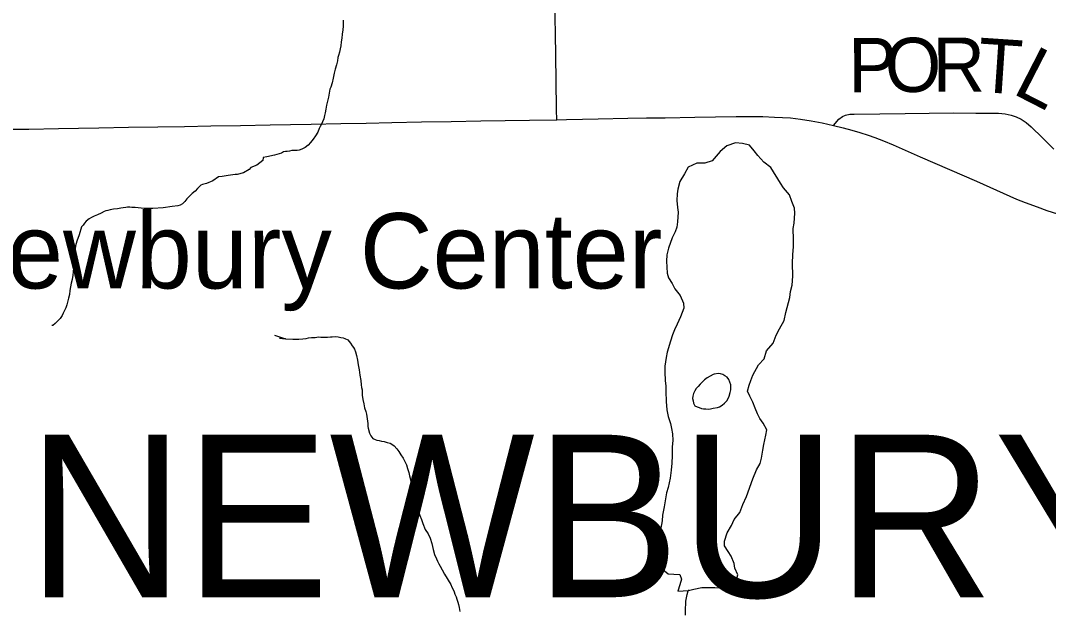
# Model space of a CAD drawing. Extents: x 103424 to 290657, y 38711 to 110967.
# Drawn here: x 135093 to 140816, y 55076 to 58368 of the extents above; entities that cross this region are included whole.
import ezdxf

# ---------------------------------------------------------------- set-up
doc = ezdxf.new("R2010")
doc.units = 0
for name, color, linetype in [('GM_X_Minor_Lake', 7, 'Continuous'), ('GM_X_Minor_River', 7, 'Continuous'), ('GM_X_State_Route', 7, 'Continuous'), ('GM_X_Township_Road', 7, 'Continuous'), ('GM_X_Township_Road_Text', 7, 'Continuous'), ('GM_X_Township_Text', 7, 'Continuous'), ('GM_X_Unincorporated_Text', 7, 'Continuous')]:
    doc.layers.add(name, color=color, linetype=linetype)

msp = doc.modelspace()

# ---------------------------------------------------------------- linework, layer by layer
at = {"layer": 'GM_X_Minor_Lake'}
msp.add_line((138752.9, 55189.3), (138811.4, 55193.4), dxfattribs=at)
for points in [[(139074, 57686.2), (139025.6, 57670), (138987.3, 57637.7), (138942.9, 57587.1), (138902.6, 57573), (138858.2, 57572.9), (138809.8, 57550.7), (138789.7, 57514.3), (138763.5, 57471.9), (138751.4, 57429.5), (138749.3, 57403.3), (138747.3, 57364.9), (138751.3, 57326.6), (138753.3, 57300.3), (138751.3, 57245.9), (138747.3, 57217.6), (138737.2, 57191.3), (138721.1, 57157), (138700.9, 57100.5), (138690.8, 57062.1), (138688.8, 57027.8), (138692.8, 56961.2), (138700.9, 56935), (138721, 56902.7), (138735.1, 56872.5), (138765.3, 56836.2), (138783.5, 56793.8), (138785.5, 56765.6), (138767.3, 56717.1), (138749.2, 56676.7), (138733.1, 56644.4), (138723, 56616.2)], [(138811.4, 55193.4), (138841.6, 55199.5), (138886, 55209.7), (138958.5, 55209.8), (138992.8, 55207.8), (139031.1, 55215.9), (139057.3, 55226), (139079.5, 55254.3), (139085.5, 55280.5), (139069.4, 55316.8), (139065.4, 55343.1), (139049.3, 55383.4), (139033.2, 55409.6), (139013, 55441.9), (139013, 55468.1), (139027.1, 55514.6), (139051.3, 55555), (139065.5, 55587.3), (139097.7, 55627.7), (139113.9, 55672.1), (139134, 55716.5), (139170.3, 55815.4), (139190.5, 55863.9), (139210.7, 55900.3), (139218.7, 55930.5), (139224.8, 55974.9), (139230.8, 56005.2), (139242.9, 56057.7), (139247, 56088), (139226.8, 56124.3), (139208.7, 56150.5), (139196.6, 56176.7), (139182.5, 56209), (139170.4, 56241.3), (139152.3, 56275.6), (139140.2, 56303.8), (139150.3, 56336.1), (139158.3, 56362.3), (139170.4, 56392.6), (139200.7, 56449.2), (139233, 56483.5), (139245.1, 56527.9), (139283.4, 56570.4), (139299.5, 56614.8), (139317.7, 56651.1), (139343.9, 56697.6), (139354, 56742), (139376.2, 56824.8), (139380.2, 56859.1), (139388.3, 56893.4), (139392.3, 56943.9), (139390.3, 57016.5), (139392.3, 57062.9), (139396.4, 57109.4), (139396.4, 57147.7), (139394.4, 57210.3), (139400.4, 57238.5), (139404.5, 57295), (139402.5, 57323.3), (139386.4, 57359.6), (139374.3, 57397.9), (139340, 57436.2), (139323.9, 57462.5), (139269.5, 57549.2), (139231.2, 57579.4), (139196.9, 57615.7), (139176.8, 57641.9), (139150.5, 57674.2), (139112.3, 57682.2), (139074, 57686.2)], [(138723, 56616.2), (138710.9, 56581.8), (138692.7, 56521.3), (138686.7, 56491), (138680.6, 56442.5), (138680.6, 56410.2), (138682.6, 56359.8), (138684.6, 56333.6), (138684.6, 56301.3), (138686.6, 56244.8), (138690.6, 56198.4), (138698.7, 56162), (138710.8, 56123.7), (138716.8, 56095.5), (138722.8, 56065.2), (138724.9, 56028.9), (138720.8, 55992.5), (138720.8, 55944.1), (138718.8, 55901.7), (138714.7, 55863.4), (138708.7, 55818.9), (138698.6, 55766.5), (138688.5, 55736.2), (138676.4, 55659.5), (138666.3, 55613), (138664.3, 55580.8), (138656.2, 55530.3), (138654.2, 55494), (138648.1, 55465.7), (138648.1, 55376.9), (138650.1, 55344.6), (138668.3, 55310.3), (138698.5, 55286.1), (138730.7, 55284.2), (138763, 55282.2), (138773.1, 55256), (138763, 55223.7), (138752.9, 55189.3)], [(138949.1, 56395.4), (138915.9, 56376.5), (138899.9, 56366.2), (138876, 56341.7), (138866.1, 56329.4), (138854.2, 56317.2), (138846.2, 56305), (138840.4, 56290.8), (138836.5, 56274.6), (138834.7, 56262.5), (138836.9, 56248.4), (138839, 56236.3), (138847.2, 56222.3), (138859.4, 56216.4), (138871.6, 56212.5), (138883.7, 56206.6), (138895.9, 56204.8), (138908, 56204.9), (138922.1, 56203.1)], [(138922.1, 56203.1), (138934.2, 56205.3), (138948.2, 56207.5), (138972.4, 56211.8), (138984.4, 56216), (138998.4, 56224.3), (139012.4, 56236.6), (139024.4, 56248.8), (139032.2, 56263.1), (139038.2, 56275.2), (139043.9, 56295.5), (139047.8, 56309.7), (139047.5, 56337.9), (139037, 56368), (139026.8, 56382), (139014.6, 56387.9), (139002.4, 56395.8), (138990.2, 56399.7), (138978.1, 56401.5), (138954, 56397.2), (138949.1, 56395.4)]]:
    msp.add_lwpolyline(points, dxfattribs=at)
at = {"layer": 'GM_X_Minor_River'}
for points in [[(136889.3, 58370.5), (136889.7, 58354.4), (136888, 58336.2), (136886.4, 58316), (136882.9, 58291.7), (136881.4, 58269.4), (136877.8, 58249.1), (136876.2, 58226.9), (136872.5, 58210.7), (136868.9, 58192.4), (136863.2, 58174.1), (136859.4, 58161.9), (136857.8, 58143.7), (136852.2, 58121.4), (136844.6, 58097), (136839, 58074.7), (136833.6, 58046.3), (136828, 58021.9), (136820.5, 57997.5), (136814.7, 57985.3), (136807.5, 57940.7), (136801.9, 57918.4), (136796.4, 57896.1), (136792.8, 57873.8), (136789.2, 57853.5), (136785.4, 57839.3), (136781.8, 57821), (136774.1, 57804.7), (136768.3, 57790.5), (136760.5, 57778.2), (136754.7, 57765.9), (136747, 57745.6), (136735.3, 57725.1), (136721.6, 57706.7), (136707.8, 57688.2), (136694, 57673.7), (136678.1, 57661.3), (136658.1, 57650.8), (136644, 57646.4), (136632, 57644.1), (136617.8, 57643.8), (136603.7, 57643.5), (136589.6, 57641.2), (136577.5, 57638.9), (136567.4, 57638.7), (136557.3, 57636.5), (136545.3, 57630.1), (136507.2, 57617.2), (136462.9, 57608.2), (136442.8, 57605.7), (136441.2, 57587.5), (136407.3, 57562.5), (136375.3, 57549.7), (136365.4, 57537.4), (136333.4, 57520.5), (136299.3, 57509.7), (136287.2, 57509.5), (136248.9, 57504.6), (136214.6, 57499.8), (136194.5, 57497.3), (136162.6, 57474.4), (136128.6, 57459.6), (136106.5, 57455), (136096.4, 57450.8), (136078.6, 57432.2), (136064.8, 57417.8), (136048.9, 57405.3), (136039, 57395), (136027.1, 57384.7), (136019.2, 57374.4), (136007.4, 57360), (135993.5, 57347.6), (135981.6, 57339.3), (135967.5, 57334.9), (135937.3, 57332.2), (135886.9, 57325.1), (135828.4, 57321.8), (135798.1, 57321.1), (135779.9, 57320.7)], [(135779.9, 57320.7), (135731.3, 57325.8), (135713, 57327.4), (135700.9, 57329.1), (135688.7, 57328.9), (135678.7, 57326.6), (135664.6, 57324.3), (135650.5, 57322), (135632.3, 57319.6), (135610.2, 57317.1), (135592.1, 57312.6), (135578, 57310.3), (135567.9, 57308.1), (135557.9, 57303.8), (135541.9, 57295.4), (135521.9, 57284.8), (135501.9, 57278.4), (135487.9, 57270), (135473.9, 57263.6), (135458, 57251.1), (135448.1, 57238.8), (135440.3, 57228.6), (135432.4, 57218.3), (135419.2, 57173.6), (135405.8, 57139), (135398.3, 57112.6), (135394.9, 57080.2), (135393.4, 57055.9), (135391.8, 57035.7), (135390.3, 57011.4), (135386.8, 56989.2), (135385.2, 56968.9), (135383.6, 56948.7), (135380.1, 56924.4), (135374.4, 56904.1), (135370.8, 56883.8), (135367.2, 56863.5), (135365.7, 56841.3), (135360, 56821), (135350.7, 56784.4), (135345, 56768.2), (135339.2, 56755.9), (135329.5, 56737.5), (135323.7, 56725.3), (135313.9, 56708.9), (135302, 56696.6), (135286.2, 56680.1), (135272.3, 56669.7), (135266.2, 56669.5)], [(136506.3, 56615.7), (136567.4, 56594.9), (136535, 56598.2), (136567.4, 56594.9), (136607.9, 56593.7), (136642.3, 56592.5), (136664.4, 56595), (136682.6, 56597.4), (136696.7, 56599.7), (136712.8, 56602.1), (136722.9, 56602.3), (136733, 56602.5), (136743.1, 56604.7), (136753.2, 56605), (136765.3, 56603.2), (136779.5, 56603.5), (136791.6, 56603.8), (136801.7, 56604), (136817.8, 56606.4), (136827.9, 56606.6), (136844.1, 56606.9), (136860.3, 56605.3), (136876.5, 56601.6), (136888.7, 56599.8), (136898.9, 56596), (136915.2, 56588.3), (136929.7, 56570.4), (136938.1, 56556.5), (136946.4, 56546.6), (136952.7, 56536.6), (136957, 56522.6), (136963.5, 56502.5), (136968.1, 56476.4), (136972.7, 56450.2), (136977.4, 56422.1), (136982.1, 56391.9), (136986.7, 56361.7), (136989.3, 56337.5), (136991.6, 56323.4), (136993.9, 56311.4), (136994.5, 56281.1), (136999.1, 56257), (137003.6, 56232.8), (137008.2, 56210.7), (137014.6, 56190.7), (137019, 56174.6), (137026.2, 56122.3), (137026.6, 56106.2), (137028.8, 56096.1), (137035.4, 56070), (137043.8, 56054), (137054.2, 56040.1), (137066.5, 56034.3), (137076.7, 56030.5), (137088.8, 56028.8), (137103.1, 56025), (137117.2, 56023.3), (137133.5, 56017.6), (137149.8, 56013.9), (137160, 56008.1), (137172.3, 55998.3), (137186.8, 55982.4), (137199.3, 55966.6), (137209.8, 55948.6), (137222.3, 55930.7), (137232.8, 55910.8), (137241.3, 55892.8), (137247.8, 55872.7), (137254.3, 55850.7), (137258.8, 55830.6), (137265.4, 55804.4), (137270, 55780.3), (137276.6, 55756.3), (137281, 55738.2), (137285.4, 55722.1), (137289.8, 55704), (137294.3, 55683.9), (137298.7, 55663.9), (137303.2, 55645.8), (137309.6, 55627.7), (137316.1, 55609.7), (137324.6, 55587.7), (137333.2, 55565.7), (137346, 55531.6), (137362.7, 55507.8), (137373.3, 55483.8), (137382, 55453.7), (137390.8, 55421.6), (137397.5, 55393.4), (137408.1, 55369.4), (137414.5, 55355.4), (137420.8, 55341.4), (137429.2, 55327.5), (137439.7, 55307.5), (137452.4, 55283.6), (137488, 55225.8), (137494.3, 55211.8), (137500.7, 55197.8), (137507, 55185.8), (137511.4, 55171.8), (137517.7, 55157.8)], [(138795.3, 55054.3), (138794.8, 55076.6), (138794.4, 55096.7), (138796, 55114.9), (138797.6, 55133.1), (138801.3, 55151.4), (138804.9, 55169.6), (138810.6, 55190), (138814.5, 55196.1)], [(137517.7, 55157.8), (137522.1, 55143.8), (137526.4, 55127.7), (137530.8, 55113.7), (137535.2, 55097.6), (137537.7, 55075.5)]]:
    msp.add_lwpolyline(points, dxfattribs=at)
at = {"layer": 'GM_X_State_Route'}
for points in [[(135009.1, 57762.7), (135138.1, 57763.5), (135303.1, 57766.6), (135415.4, 57768.7), (135527.7, 57770.8), (135692.7, 57773.5), (135857.7, 57776.2), (136005.1, 57778.7), (136152.6, 57781.1), (136317.6, 57784.2), (136482.6, 57787.3), (136596.5, 57789.4), (136710.5, 57791.5), (136875.5, 57794.6), (137017.7, 57797.3), (137159.8, 57800), (137324.8, 57802.9), (137489.9, 57805.8), (137654.9, 57808.7), (137790.4, 57811.1), (137925.8, 57813.5), (138078.7, 57815.6), (138133.2, 57816.6), (138220.8, 57818.9), (138308.4, 57821.3), (138473.4, 57823.8), (138577.5, 57825.3), (138681.5, 57826.9), (138846.6, 57829.4), (138962.2, 57831.2), (139077.7, 57833), (139125, 57833.7)], [(135009.1, 57762.7), (135138.1, 57763.5), (135303.1, 57766.6), (135415.4, 57768.7), (135527.7, 57770.8), (135692.7, 57773.5), (135857.7, 57776.2), (136005.1, 57778.7), (136152.6, 57781.1), (136317.6, 57784.2), (136482.6, 57787.3), (136596.5, 57789.4), (136710.5, 57791.5), (136875.5, 57794.6), (137017.7, 57797.3), (137159.8, 57800), (137324.8, 57802.9), (137489.9, 57805.8), (137654.9, 57808.7), (137790.4, 57811.1), (137925.8, 57813.5), (138078.7, 57815.6), (138133.2, 57816.6), (138220.8, 57818.9), (138308.4, 57821.3), (138473.4, 57823.8), (138577.5, 57825.3), (138681.5, 57826.9), (138846.6, 57829.4), (138962.2, 57831.2), (139077.7, 57833), (139125, 57833.7)], [(139125, 57833.7), (139161.7, 57834.3), (139225.9, 57833.3), (139289.6, 57830.6), (139334.8, 57828.5), (139379.5, 57825.4), (139434.4, 57818.9), (139495.1, 57809.7), (139555.2, 57798.6), (139618.9, 57784.2), (139672.4, 57769.9), (139721.4, 57756.9), (139766.3, 57744.6), (139811.3, 57729.3), (139849.8, 57716.3), (139896.6, 57697.7), (139950.9, 57675.2), (140102.3, 57609.5), (140183.4, 57574.3), (140264.5, 57539.1), (140415.5, 57472.3), (140526.9, 57423), (140638.2, 57373.8), (140686, 57355.1), (140752.5, 57330.3), (140807.2, 57310.7), (140866.8, 57291.9)], [(139125, 57833.7), (139161.7, 57834.3), (139225.9, 57833.3), (139289.6, 57830.6), (139334.8, 57828.5), (139379.5, 57825.4), (139434.4, 57818.9), (139495.1, 57809.7), (139555.2, 57798.6), (139618.9, 57784.2), (139672.4, 57769.9), (139721.4, 57756.9), (139766.3, 57744.6), (139811.3, 57729.3), (139849.8, 57716.3), (139896.6, 57697.7), (139950.9, 57675.2), (140102.3, 57609.5), (140183.4, 57574.3), (140264.5, 57539.1), (140415.5, 57472.3), (140526.9, 57423), (140638.2, 57373.8), (140686, 57355.1), (140752.5, 57330.3), (140807.2, 57310.7), (140866.8, 57291.9)]]:
    msp.add_lwpolyline(points, dxfattribs=at)
at = {"layer": 'GM_X_Township_Road'}
for points in [[(138078.7, 57815.6), (138077.6, 57870.1), (138075.1, 58035.1), (138073.1, 58167.7), (138071.1, 58300.2), (138067.6, 58455.4), (138064.2, 58610.6), (138062.5, 58739.4), (138061.4, 58870.7), (138060.4, 58982.8), (138057.8, 59078.2), (138055.2, 59173.5), (138052.3, 59279.4), (138054, 59365.8), (138056.8, 59397.2), (138061.4, 59427.5), (138068, 59455.8), (138081, 59504.6), (138095.5, 59558.8), (138116.1, 59638.8)], [(139618.9, 57784.2), (139648.7, 57819.5), (139668.9, 57833.3), (139686.6, 57841.1), (139709.4, 57846.3), (139734.9, 57847), (139876.6, 57848.6), (140018.4, 57850.2), (140151.9, 57851.7), (140285.3, 57853.1), (140411.3, 57852.7), (140537.2, 57852.3), (140575.5, 57847.8), (140608, 57841.4), (140636.7, 57832.5), (140663.8, 57819), (140690.9, 57800.1), (140720.2, 57775.8), (140782.7, 57713.9), (140845.1, 57652.1)]]:
    msp.add_lwpolyline(points, dxfattribs=at)

# ---------------------------------------------------------------- texts
at = {"layer": 'GM_X_Township_Road_Text'}
for s, rotation, p in [('P', 0.2994, (139702.1, 57968.5)), ('O', 0.3041, (139905.8, 57969.5)), ('R', 0.2186, (140171.3, 57970.9)), ('T', 356.1614, (140413.6, 57972)), ('L', 332.8676, (140607.9, 57965.5))]:
    msp.add_text(s, height=301.9, rotation=rotation, dxfattribs=at).set_placement(p)
at = {"layer": 'GM_X_Township_Text'}
msp.add_text('NEWBURY', height=905.61, rotation=0, dxfattribs=at).set_placement((135130.1, 55154.9))
at = {"layer": 'GM_X_Unincorporated_Text'}
msp.add_text('Newbury Center', height=419.602, rotation=0, dxfattribs=at).set_placement((134611.9, 56875.4))

doc.saveas('drawing.dxf')
